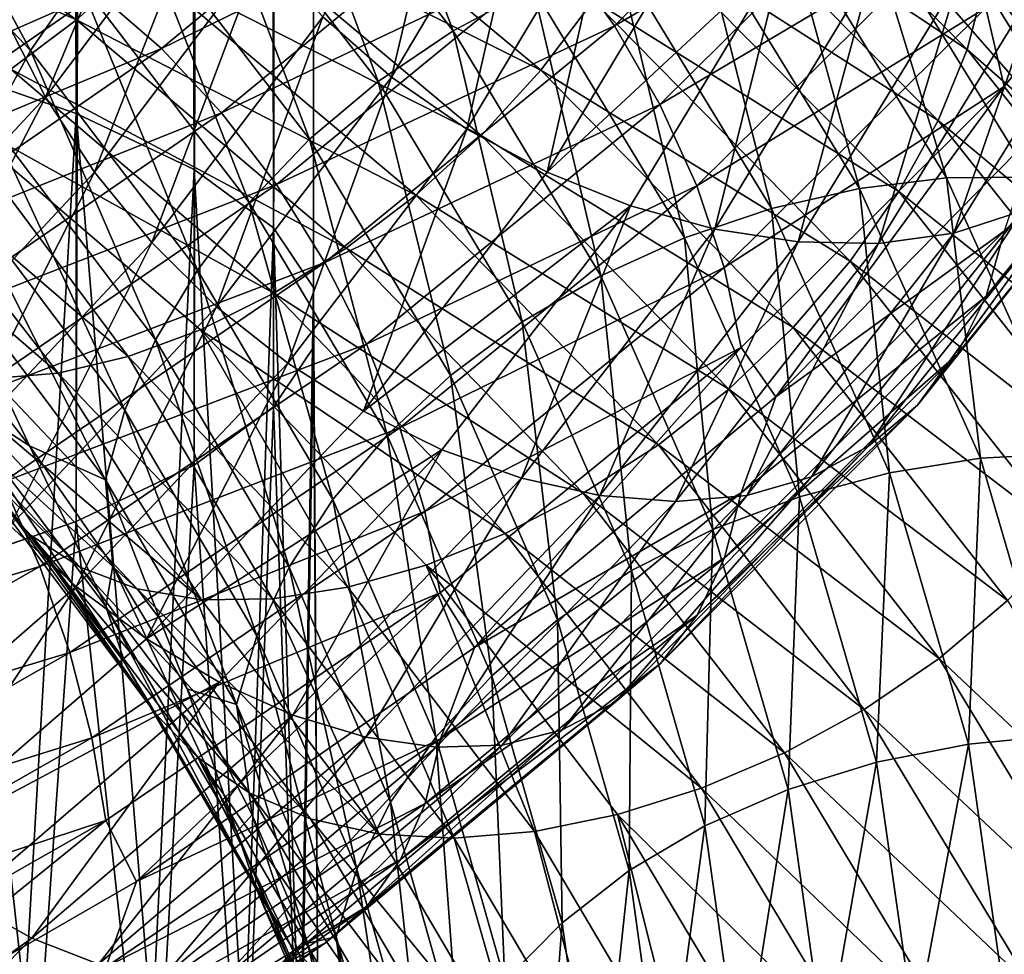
# Model space of a CAD drawing. Header units: metres. Extents: x -44 to 117, y -432 to 89.
# Tile 478 of 656: x 11.69 to 16.01, y -317.4 to -313.3. Entities that reach past the tile are written whole.
import ezdxf

# ---------------------------------------------------------------- set-up
doc = ezdxf.new("R2010")
doc.units = ezdxf.units.M
doc.layers.add('solid_125568', color=7, linetype='CONTINUOUS')

msp = doc.modelspace()

# ---------------------------------------------------------------- linework, layer by layer
at = {"layer": 'solid_125568'}
for points in [[(11.93681, -313.715027, 234.602066), (11.93681, -118.920044, 200.254456), (11.25833, -118.685455, 201.5849)], [(11.25833, -313.480438, 235.93251), (11.93681, -313.715027, 234.602066), (11.25833, -118.685455, 201.5849)], [(12.453864, -313.9617, 233.203064), (12.453864, -119.166733, 198.855453), (11.93681, -118.920044, 200.254456)], [(11.93681, -313.715027, 234.602066), (12.453864, -313.9617, 233.203064), (11.93681, -118.920044, 200.254456)], [(12.802501, -314.217133, 231.754395), (12.802501, -119.422173, 197.406784), (12.453864, -119.166733, 198.855453)], [(12.453864, -313.9617, 233.203064), (12.802501, -314.217133, 231.754395), (12.453864, -119.166733, 198.855453)], [(12.978006, -314.477875, 230.275665), (12.978006, -119.682907, 195.928055), (12.802501, -119.422173, 197.406784)], [(12.802501, -314.217133, 231.754395), (12.978006, -314.477875, 230.275665), (12.802501, -119.422173, 197.406784)], [(12.978006, -314.740387, 228.786865), (12.978006, -119.945427, 194.439255), (12.978006, -119.682907, 195.928055)], [(12.978006, -314.477875, 230.275665), (12.978006, -314.740387, 228.786865), (12.978006, -119.682907, 195.928055)], [(12.802501, -315.001129, 227.308136), (12.802501, -120.206169, 192.960526), (12.978006, -119.945427, 194.439255)], [(12.978006, -314.740387, 228.786865), (12.802501, -315.001129, 227.308136), (12.978006, -119.945427, 194.439255)], [(12.453864, -315.256592, 225.859467), (12.453864, -120.461609, 191.511856), (12.802501, -120.206169, 192.960526)], [(12.802501, -315.001129, 227.308136), (12.453864, -315.256592, 225.859467), (12.802501, -120.206169, 192.960526)], [(11.93681, -315.503265, 224.460449), (11.93681, -120.70829, 190.112839), (12.453864, -120.461609, 191.511856)], [(12.453864, -315.256592, 225.859467), (11.93681, -315.503265, 224.460449), (12.453864, -120.461609, 191.511856)], [(11.25833, -315.737854, 223.130005), (11.25833, -120.942879, 188.782394), (11.93681, -120.70829, 190.112839)], [(11.93681, -315.503265, 224.460449), (11.25833, -315.737854, 223.130005), (11.93681, -120.70829, 190.112839)], [(12.792886, -312.326965, 901.879517), (13.589785, -313.352783, 902.843018), (13.123054, -312.118286, 901.769165)], [(13.589785, -313.352783, 902.843018), (13.94051, -313.164764, 902.762024), (13.123054, -312.118286, 901.769165)], [(15.712474, -312.132751, 899.656433), (16.691549, -313.353394, 900.867065), (15.841071, -312.344208, 899.392517)], [(16.507715, -313.163147, 901.127991), (16.691549, -313.353394, 900.867065), (15.712474, -312.132751, 899.656433)], [(10.876137, -312.530365, 901.09259), (11.737387, -313.439941, 901.894348), (11.073757, -312.210693, 901.133545)], [(11.737387, -313.439941, 901.894348), (11.95061, -313.131897, 901.953979), (11.073757, -312.210693, 901.133545)], [(14.063068, -313.004608, 925.100281), (14.296582, -313.331177, 925.107422), (15.407136, -312.228302, 923.963928)], [(15.407136, -312.228302, 923.963928), (14.296582, -313.331177, 925.107422), (15.62194, -312.560028, 923.910034)], [(13.319299, -313.555786, 919.277222), (13.017939, -313.29245, 919.273438), (13.624757, -312.266754, 918.277222)], [(13.940155, -312.510834, 918.25531), (13.319299, -313.555786, 919.277222), (13.624757, -312.266754, 918.277222)], [(14.680355, -312.267731, 897.43512), (15.842823, -313.435486, 898.559021), (14.5621, -312.584167, 897.312988)], [(15.921904, -313.132874, 898.72699), (15.842823, -313.435486, 898.559021), (14.680355, -312.267731, 897.43512)], [(11.802562, -313.643921, 920.279419), (11.628654, -313.304138, 920.373718), (12.338786, -312.358521, 919.491516)], [(12.523341, -312.68631, 919.383179), (11.802562, -313.643921, 920.279419), (12.338786, -312.358521, 919.491516)], [(12.482866, -312.56839, 901.948486), (13.260508, -313.575043, 902.884094), (12.792886, -312.326965, 901.879517)], [(13.260508, -313.575043, 902.884094), (13.589785, -313.352783, 902.843018), (12.792886, -312.326965, 901.879517)], [(15.921098, -312.585907, 899.144958), (16.53838, -313.553528, 899.610474), (15.452991, -312.326385, 898.407715)], [(15.921904, -313.132874, 898.72699), (15.452991, -312.326385, 898.407715), (16.53838, -313.553528, 899.610474)], [(15.841071, -312.344208, 899.392517), (16.82814, -313.575287, 900.612244), (15.921098, -312.585907, 899.144958)], [(16.691549, -313.353394, 900.867065), (16.82814, -313.575287, 900.612244), (15.841071, -312.344208, 899.392517)], [(10.624966, -312.386505, 895.78302), (11.93824, -313.30484, 896.571045), (10.368436, -312.620544, 896.003113)], [(12.216126, -313.054993, 896.41217), (11.93824, -313.30484, 896.571045), (10.624966, -312.386505, 895.78302)], [(15.924991, -313.252838, 923.686768), (16.005226, -313.597351, 923.521545), (16.982681, -312.394409, 922.238831)], [(16.982681, -312.394409, 922.238831), (16.005226, -313.597351, 923.521545), (16.154894, -313.789001, 923.182373)], [(12.030107, -313.187378, 925.748535), (12.310752, -313.430878, 925.91864), (13.509967, -312.440887, 924.945129)], [(13.509967, -312.440887, 924.945129), (12.310752, -313.430878, 925.91864), (13.799321, -312.705383, 925.046448)], [(12.714645, -312.475586, 896.229065), (13.97426, -313.525482, 897.188965), (12.47701, -312.776917, 896.296814)], [(14.205372, -313.220459, 897.188049), (13.97426, -313.525482, 897.188965), (12.714645, -312.475586, 896.229065)], [(11.564859, -313.755463, 901.796143), (11.737387, -313.439941, 901.894348), (10.876137, -312.530365, 901.09259)], [(13.650055, -313.78363, 919.322754), (13.319299, -313.555786, 919.277222), (13.940155, -312.510834, 918.25531)], [(14.286348, -312.717804, 918.272217), (13.650055, -313.78363, 919.322754), (13.940155, -312.510834, 918.25531)], [(12.200487, -312.838928, 901.972839), (12.960619, -313.828339, 902.882813), (12.482866, -312.56839, 901.948486)], [(12.960619, -313.828339, 902.882813), (13.260508, -313.575043, 902.884094), (12.482866, -312.56839, 901.948486)], [(14.296582, -313.331177, 925.107422), (14.495926, -313.676697, 925.069946), (15.62194, -312.560028, 923.910034)], [(15.62194, -312.560028, 923.910034), (14.495926, -313.676697, 925.069946), (15.795895, -312.904327, 923.816956)], [(11.93824, -313.30484, 896.571045), (11.649921, -313.52182, 896.768066), (10.368436, -312.620544, 896.003113)], [(14.5621, -312.584167, 897.312988), (15.71518, -313.746094, 898.424561), (14.402552, -312.904236, 897.230042)], [(15.842823, -313.435486, 898.559021), (15.71518, -313.746094, 898.424561), (14.5621, -312.584167, 897.312988)], [(15.921098, -312.585907, 899.144958), (16.913124, -313.824341, 900.369385), (16.53838, -313.553528, 899.610474)], [(16.82814, -313.575287, 900.612244), (16.913124, -313.824341, 900.369385), (15.921098, -312.585907, 899.144958)], [(12.017248, -313.972168, 920.223755), (11.802562, -313.643921, 920.279419), (12.523341, -312.68631, 919.383179)], [(12.751154, -313.000153, 919.309692), (12.017248, -313.972168, 920.223755), (12.523341, -312.68631, 919.383179)], [(12.310752, -313.430878, 925.91864), (12.57445, -313.71228, 926.043335), (13.799321, -312.705383, 925.046448)], [(13.799321, -312.705383, 925.046448), (12.57445, -313.71228, 926.043335), (14.063068, -313.004608, 925.100281)], [(14.002246, -313.972626, 919.407471), (13.650055, -313.78363, 919.322754), (14.286348, -312.717804, 918.272217)], [(14.65501, -312.884827, 918.326294), (14.002246, -313.972626, 919.407471), (14.286348, -312.717804, 918.272217)], [(12.47701, -312.776917, 896.296814), (13.713063, -313.812042, 897.234741), (12.216126, -313.054993, 896.41217)], [(13.97426, -313.525482, 897.188965), (13.713063, -313.812042, 897.234741), (12.47701, -312.776917, 896.296814)], [(11.444701, -312.828491, 925.296265), (10.204306, -313.700012, 926.085938), (11.739186, -312.985382, 925.539124)], [(11.95061, -313.131897, 901.953979), (12.695247, -314.106323, 902.841003), (12.200487, -312.838928, 901.972839)], [(12.695247, -314.106323, 902.841003), (12.960619, -313.828339, 902.882813), (12.200487, -312.838928, 901.972839)], [(14.672145, -312.901703, 902.495178), (15.370689, -314.043701, 903.612183), (15.035935, -312.831787, 902.316772)], [(15.035935, -312.831787, 902.316772), (15.751795, -313.997284, 903.464966), (15.386797, -312.806061, 902.113037)], [(15.370689, -314.043701, 903.612183), (15.751795, -313.997284, 903.464966), (15.035935, -312.831787, 902.316772)], [(15.386797, -312.806061, 902.113037), (16.464304, -314.037415, 903.093018), (15.716004, -312.826874, 901.887573)], [(15.386797, -312.806061, 902.113037), (16.119371, -313.994598, 903.291016), (16.464304, -314.037415, 903.093018)], [(15.751795, -313.997284, 903.464966), (16.119371, -313.994598, 903.291016), (15.386797, -312.806061, 902.113037)], [(15.716004, -312.826874, 901.887573), (16.778349, -314.126617, 902.874329), (16.015694, -312.895569, 901.644287)], [(15.716004, -312.826874, 901.887573), (16.464304, -314.037415, 903.093018), (16.778349, -314.126617, 902.874329)], [(15.037196, -313.009644, 918.414612), (14.002246, -313.972626, 919.407471), (14.65501, -312.884827, 918.326294)], [(14.402552, -312.904236, 897.230042), (15.542957, -314.057434, 898.325806), (14.205372, -313.220459, 897.188049)], [(14.304136, -313.013519, 902.644836), (14.985154, -314.13205, 903.72998), (14.672145, -312.901703, 902.495178)], [(15.71518, -313.746094, 898.424561), (15.542957, -314.057434, 898.325806), (14.402552, -312.904236, 897.230042)], [(14.495926, -313.676697, 925.069946), (14.657335, -314.032684, 924.989685), (15.795895, -312.904327, 923.816956)], [(15.795895, -312.904327, 923.816956), (14.657335, -314.032684, 924.989685), (15.924991, -313.252838, 923.686768)], [(14.985154, -314.13205, 903.72998), (15.370689, -314.043701, 903.612183), (14.672145, -312.901703, 902.495178)], [(10.204306, -313.700012, 926.085938), (10.466879, -313.873199, 926.353088), (11.739186, -312.985382, 925.539124)], [(11.739186, -312.985382, 925.539124), (10.466879, -313.873199, 926.353088), (12.030107, -313.187378, 925.748535)], [(12.268683, -314.280975, 920.208801), (12.017248, -313.972168, 920.223755), (12.751154, -313.000153, 919.309692)], [(13.017939, -313.29245, 919.273438), (12.268683, -314.280975, 920.208801), (12.751154, -313.000153, 919.309692)], [(12.57445, -313.71228, 926.043335), (12.814856, -314.027313, 926.118042), (14.063068, -313.004608, 925.100281)], [(14.063068, -313.004608, 925.100281), (12.814856, -314.027313, 926.118042), (14.296582, -313.331177, 925.107422)], [(13.94051, -313.164764, 902.762024), (14.604205, -314.260345, 903.815369), (14.304136, -313.013519, 902.644836)], [(15.037196, -313.009644, 918.414612), (14.367365, -314.119934, 919.527832), (14.002246, -313.972626, 919.407471)], [(14.604205, -314.260345, 903.815369), (14.985154, -314.13205, 903.72998), (14.304136, -313.013519, 902.644836)], [(14.736913, -314.222809, 919.680115), (14.367365, -314.119934, 919.527832), (15.037196, -313.009644, 918.414612)], [(15.423972, -313.090027, 918.53418), (14.736913, -314.222809, 919.680115), (15.037196, -313.009644, 918.414612)], [(12.216126, -313.054993, 896.41217), (13.42628, -314.073486, 897.326355), (11.93824, -313.30484, 896.571045)], [(13.713063, -313.812042, 897.234741), (13.42628, -314.073486, 897.326355), (12.216126, -313.054993, 896.41217)], [(16.520775, -313.045349, 919.054077), (15.784972, -314.239838, 920.294861), (16.17495, -313.10965, 918.856323)], [(16.085676, -314.141632, 920.540894), (15.784972, -314.239838, 920.294861), (16.520775, -313.045349, 919.054077)], [(15.102243, -314.278625, 919.860901), (14.736913, -314.222809, 919.680115), (15.423972, -313.090027, 918.53418)], [(15.806286, -313.123932, 918.68219), (15.102243, -314.278625, 919.860901), (15.423972, -313.090027, 918.53418)], [(11.737387, -313.439941, 901.894348), (12.468781, -314.401855, 902.761414), (11.95061, -313.131897, 901.953979)], [(12.468781, -314.401855, 902.761414), (12.695247, -314.106323, 902.841003), (11.95061, -313.131897, 901.953979)], [(15.454538, -314.285065, 920.066895), (15.102243, -314.278625, 919.860901), (15.806286, -313.123932, 918.68219)], [(16.17495, -313.10965, 918.856323), (15.454538, -314.285065, 920.066895), (15.806286, -313.123932, 918.68219)], [(15.784972, -314.239838, 920.294861), (15.454538, -314.285065, 920.066895), (16.17495, -313.10965, 918.856323)], [(15.921904, -313.132874, 898.72699), (16.914009, -314.375458, 899.947266), (15.842823, -313.435486, 898.559021)], [(15.921904, -313.132874, 898.72699), (16.53838, -313.553528, 899.610474), (16.914009, -314.375458, 899.947266)], [(10.466879, -313.873199, 926.353088), (10.726244, -314.091492, 926.586304), (12.030107, -313.187378, 925.748535)], [(12.030107, -313.187378, 925.748535), (10.726244, -314.091492, 926.586304), (12.310752, -313.430878, 925.91864)], [(13.589785, -313.352783, 902.843018), (14.236792, -314.426483, 903.865479), (13.94051, -313.164764, 902.762024)], [(14.236792, -314.426483, 903.865479), (14.604205, -314.260345, 903.815369), (13.94051, -313.164764, 902.762024)], [(14.205372, -313.220459, 897.188049), (15.330129, -314.362305, 898.265015), (13.97426, -313.525482, 897.188965)], [(15.542957, -314.057434, 898.325806), (15.330129, -314.362305, 898.265015), (14.205372, -313.220459, 897.188049)], [(14.657335, -314.032684, 924.989685), (14.777102, -314.390503, 924.868408), (15.924991, -313.252838, 923.686768)], [(15.924991, -313.252838, 923.686768), (14.777102, -314.390503, 924.868408), (16.005226, -313.597351, 923.521545)], [(11.802562, -313.643921, 920.279419), (10.951823, -314.557495, 921.10498), (11.628654, -313.304138, 920.373718)], [(11.93824, -313.30484, 896.571045), (13.120774, -314.305267, 897.460327), (11.649921, -313.52182, 896.768066)], [(13.42628, -314.073486, 897.326355), (13.120774, -314.305267, 897.460327), (11.93824, -313.30484, 896.571045)], [(12.552706, -314.562683, 920.236938), (12.268683, -314.280975, 920.208801), (13.017939, -313.29245, 919.273438)], [(13.319299, -313.555786, 919.277222), (12.552706, -314.562683, 920.236938), (13.017939, -313.29245, 919.273438)], [(16.899376, -313.311829, 921.581604), (15.926744, -314.516541, 922.851013), (16.763, -313.574036, 921.3255)], [(16.006248, -314.229492, 923.103271), (15.926744, -314.516541, 922.851013), (16.899376, -313.311829, 921.581604)], [(12.814856, -314.027313, 926.118042), (13.027708, -314.368256, 926.143311), (14.296582, -313.331177, 925.107422)], [(14.296582, -313.331177, 925.107422), (13.027708, -314.368256, 926.143311), (14.495926, -313.676697, 925.069946)], [(13.260508, -313.575043, 902.884094), (13.89189, -314.628479, 903.877258), (13.589785, -313.352783, 902.843018)], [(13.89189, -314.628479, 903.877258), (14.236792, -314.426483, 903.865479), (13.589785, -313.352783, 902.843018)], [(10.726244, -314.091492, 926.586304), (10.976452, -314.350983, 926.779053), (12.310752, -313.430878, 925.91864)], [(12.310752, -313.430878, 925.91864), (10.976452, -314.350983, 926.779053), (12.57445, -313.71228, 926.043335)], [(11.564859, -313.755463, 901.796143), (12.285518, -314.707581, 902.646667), (11.737387, -313.439941, 901.894348)], [(12.285518, -314.707581, 902.646667), (12.468781, -314.401855, 902.761414), (11.737387, -313.439941, 901.894348)], [(15.842823, -313.435486, 898.559021), (16.830013, -314.675049, 899.770264), (15.71518, -313.746094, 898.424561)], [(16.914009, -314.375458, 899.947266), (16.830013, -314.675049, 899.770264), (15.842823, -313.435486, 898.559021)], [(11.007415, -317.488342, 236.89624), (11.712595, -317.609619, 235.626099), (11.25833, -313.480438, 235.93251)], [(11.712595, -317.609619, 235.626099), (11.93681, -313.715027, 234.602066), (11.25833, -313.480438, 235.93251)], [(11.649921, -313.52182, 896.768066), (12.803825, -314.503235, 897.631775), (11.357774, -313.701324, 896.997803)], [(13.120774, -314.305267, 897.460327), (12.803825, -314.503235, 897.631775), (11.649921, -313.52182, 896.768066)], [(13.97426, -313.525482, 897.188965), (15.0807, -314.653473, 898.244385), (13.713063, -313.812042, 897.234741)], [(15.330129, -314.362305, 898.265015), (15.0807, -314.653473, 898.244385), (13.97426, -313.525482, 897.188965)], [(12.864405, -314.810425, 920.309387), (12.552706, -314.562683, 920.236938), (13.319299, -313.555786, 919.277222)], [(13.650055, -313.78363, 919.322754), (12.864405, -314.810425, 920.309387), (13.319299, -313.555786, 919.277222)], [(12.960619, -313.828339, 902.882813), (13.577799, -314.863525, 903.848999), (13.260508, -313.575043, 902.884094)], [(13.577799, -314.863525, 903.848999), (13.89189, -314.628479, 903.877258), (13.260508, -313.575043, 902.884094)], [(16.763, -313.574036, 921.3255), (15.798196, -314.773102, 922.581299), (16.578997, -313.803375, 921.062561)], [(15.926744, -314.516541, 922.851013), (15.798196, -314.773102, 922.581299), (16.763, -313.574036, 921.3255)], [(14.777102, -314.390503, 924.868408), (14.851534, -314.741638, 924.707886), (16.005226, -313.597351, 923.521545)], [(16.005226, -313.597351, 923.521545), (14.851534, -314.741638, 924.707886), (15.00471, -314.957428, 924.394531)], [(16.005226, -313.597351, 923.521545), (15.00471, -314.957428, 924.394531), (16.154894, -313.789001, 923.182373)], [(11.151018, -314.899261, 921.065918), (10.951823, -314.557495, 921.10498), (11.802562, -313.643921, 920.279419)], [(12.017248, -313.972168, 920.223755), (11.151018, -314.899261, 921.065918), (11.802562, -313.643921, 920.279419)], [(11.357774, -313.701324, 896.997803), (12.165051, -314.78125, 898.068176), (11.068656, -313.838928, 897.255188)], [(11.357774, -313.701324, 896.997803), (12.482738, -314.663208, 897.835938), (12.165051, -314.78125, 898.068176)], [(12.803825, -314.503235, 897.631775), (12.482738, -314.663208, 897.835938), (11.357774, -313.701324, 896.997803)], [(13.027708, -314.368256, 926.143311), (13.209384, -314.726501, 926.12085), (14.495926, -313.676697, 925.069946)], [(14.495926, -313.676697, 925.069946), (13.209384, -314.726501, 926.12085), (14.657335, -314.032684, 924.989685)], [(10.976452, -314.350983, 926.779053), (11.211602, -314.647705, 926.924744), (12.57445, -313.71228, 926.043335)], [(12.57445, -313.71228, 926.043335), (11.211602, -314.647705, 926.924744), (12.814856, -314.027313, 926.118042)], [(11.712595, -317.609619, 235.626099), (12.270483, -317.73764, 234.285339), (11.93681, -313.715027, 234.602066)], [(12.270483, -317.73764, 234.285339), (12.453864, -313.9617, 233.203064), (11.93681, -313.715027, 234.602066)], [(15.71518, -313.746094, 898.424561), (16.694395, -314.97937, 899.62262), (15.542957, -314.057434, 898.325806)], [(16.830013, -314.675049, 899.770264), (16.694395, -314.97937, 899.62262), (15.71518, -313.746094, 898.424561)], [(11.437051, -314.070892, 901.661682), (12.149737, -315.016235, 902.499451), (11.564859, -313.755463, 901.796143)], [(12.149737, -315.016235, 902.499451), (12.285518, -314.707581, 902.646667), (11.564859, -313.755463, 901.796143)], [(13.196271, -315.020355, 920.423218), (12.864405, -314.810425, 920.309387), (13.650055, -313.78363, 919.322754)], [(14.002246, -313.972626, 919.407471), (13.196271, -315.020355, 920.423218), (13.650055, -313.78363, 919.322754)], [(16.006248, -314.229492, 923.103271), (16.154894, -313.789001, 923.182373), (15.00471, -314.957428, 924.394531)], [(12.695247, -314.106323, 902.841003), (13.299859, -315.125641, 903.782959), (12.960619, -313.828339, 902.882813)], [(13.299859, -315.125641, 903.782959), (13.577799, -314.863525, 903.848999), (12.960619, -313.828339, 902.882813)], [(13.713063, -313.812042, 897.234741), (14.798801, -314.923889, 898.266235), (13.42628, -314.073486, 897.326355)], [(15.0807, -314.653473, 898.244385), (14.798801, -314.923889, 898.266235), (13.713063, -313.812042, 897.234741)], [(16.578997, -313.803375, 921.062561), (15.624759, -314.993927, 922.300903), (16.351767, -313.994385, 920.79895)], [(15.798196, -314.773102, 922.581299), (15.624759, -314.993927, 922.300903), (16.578997, -313.803375, 921.062561)], [(11.068656, -313.838928, 897.255188), (11.858496, -314.853638, 898.324097), (10.789651, -313.930359, 897.535095)], [(11.068656, -313.838928, 897.255188), (12.165051, -314.78125, 898.068176), (11.858496, -314.853638, 898.324097)], [(10.789651, -313.930359, 897.535095), (11.858496, -314.853638, 898.324097), (11.570806, -314.876587, 898.599182)], [(12.270483, -317.73764, 234.285339), (12.674063, -317.870819, 232.890823), (12.453864, -313.9617, 233.203064)], [(12.674063, -317.870819, 232.890823), (12.802501, -314.217133, 231.754395), (12.453864, -313.9617, 233.203064)], [(11.384334, -315.223572, 921.07074), (11.151018, -314.899261, 921.065918), (12.017248, -313.972168, 920.223755)], [(12.268683, -314.280975, 920.208801), (11.384334, -315.223572, 921.07074), (12.017248, -313.972168, 920.223755)], [(14.367365, -314.119934, 919.527832), (13.196271, -315.020355, 920.423218), (14.002246, -313.972626, 919.407471)], [(15.370689, -314.043701, 903.612183), (15.901014, -315.226776, 904.778381), (15.751795, -313.997284, 903.464966)], [(16.351767, -313.994385, 920.79895), (15.410595, -315.173706, 922.016418), (16.085676, -314.141632, 920.540894)], [(15.624759, -314.993927, 922.300903), (15.410595, -315.173706, 922.016418), (16.351767, -313.994385, 920.79895)], [(15.751795, -313.997284, 903.464966), (16.295265, -315.204926, 904.663574), (16.119371, -313.994598, 903.291016)], [(15.901014, -315.226776, 904.778381), (16.295265, -315.204926, 904.663574), (15.751795, -313.997284, 903.464966)], [(11.211602, -314.647705, 926.924744), (11.426027, -314.977051, 927.01825), (12.814856, -314.027313, 926.118042)], [(12.814856, -314.027313, 926.118042), (11.426027, -314.977051, 927.01825), (13.027708, -314.368256, 926.143311)], [(13.209384, -314.726501, 926.12085), (13.35646, -315.093262, 926.052307), (14.657335, -314.032684, 924.989685)], [(14.657335, -314.032684, 924.989685), (13.35646, -315.093262, 926.052307), (14.777102, -314.390503, 924.868408)], [(14.985154, -314.13205, 903.72998), (15.502172, -315.290588, 904.863037), (15.370689, -314.043701, 903.612183)], [(15.502172, -315.290588, 904.863037), (15.901014, -315.226776, 904.778381), (15.370689, -314.043701, 903.612183)], [(11.357973, -314.378693, 901.493164), (12.065713, -315.320435, 902.322327), (11.437051, -314.070892, 901.661682)], [(12.065713, -315.320435, 902.322327), (12.149737, -315.016235, 902.499451), (11.437051, -314.070892, 901.661682)], [(13.42628, -314.073486, 897.326355), (14.489261, -315.167145, 898.332092), (13.120774, -314.305267, 897.460327)], [(14.798801, -314.923889, 898.266235), (14.489261, -315.167145, 898.332092), (13.42628, -314.073486, 897.326355)], [(15.542957, -314.057434, 898.325806), (16.511402, -315.281372, 899.50708), (15.330129, -314.362305, 898.265015)], [(16.694395, -314.97937, 899.62262), (16.511402, -315.281372, 899.50708), (15.542957, -314.057434, 898.325806)], [(12.468781, -314.401855, 902.761414), (13.062649, -315.407898, 903.682434), (12.695247, -314.106323, 902.841003)], [(13.062649, -315.407898, 903.682434), (13.299859, -315.125641, 903.782959), (12.695247, -314.106323, 902.841003)], [(14.367365, -314.119934, 919.527832), (13.540328, -315.189117, 920.573975), (13.196271, -315.020355, 920.423218)], [(13.888605, -315.313416, 920.757263), (13.540328, -315.189117, 920.573975), (14.367365, -314.119934, 919.527832)], [(14.736913, -314.222809, 919.680115), (13.888605, -315.313416, 920.757263), (14.367365, -314.119934, 919.527832)], [(14.604205, -314.260345, 903.815369), (15.108069, -315.394928, 904.915466), (14.985154, -314.13205, 903.72998)], [(15.108069, -315.394928, 904.915466), (15.502172, -315.290588, 904.863037), (14.985154, -314.13205, 903.72998)], [(16.085676, -314.141632, 920.540894), (15.159833, -315.30722, 921.734436), (15.784972, -314.239838, 920.294861)], [(15.410595, -315.173706, 922.016418), (15.159833, -315.30722, 921.734436), (16.085676, -314.141632, 920.540894)], [(12.674063, -317.870819, 232.890823), (12.918259, -318.007416, 231.460098), (12.802501, -314.217133, 231.754395)], [(12.918259, -318.007416, 231.460098), (12.978006, -314.477875, 230.275665), (12.802501, -314.217133, 231.754395)], [(14.232955, -315.390137, 920.968994), (13.888605, -315.313416, 920.757263), (14.736913, -314.222809, 919.680115)], [(15.102243, -314.278625, 919.860901), (14.232955, -315.390137, 920.968994), (14.736913, -314.222809, 919.680115)], [(14.236792, -314.426483, 903.865479), (14.727991, -315.538239, 904.933411), (14.604205, -314.260345, 903.815369)], [(14.727991, -315.538239, 904.933411), (15.108069, -315.394928, 904.915466), (14.604205, -314.260345, 903.815369)], [(16.006248, -314.229492, 923.103271), (15.00471, -314.957428, 924.394531), (14.852515, -315.377838, 924.285767)], [(16.006248, -314.229492, 923.103271), (14.852515, -315.377838, 924.285767), (15.926744, -314.516541, 922.851013)], [(15.784972, -314.239838, 920.294861), (14.876455, -315.389343, 921.461853), (15.454538, -314.285065, 920.066895)], [(15.159833, -315.30722, 921.734436), (14.876455, -315.389343, 921.461853), (15.784972, -314.239838, 920.294861)], [(11.647891, -315.522522, 921.121582), (11.384334, -315.223572, 921.07074), (12.268683, -314.280975, 920.208801)], [(12.552706, -314.562683, 920.236938), (11.647891, -315.522522, 921.121582), (12.268683, -314.280975, 920.208801)], [(13.120774, -314.305267, 897.460327), (14.159485, -315.379181, 898.439026), (12.803825, -314.503235, 897.631775)], [(14.489261, -315.167145, 898.332092), (14.159485, -315.379181, 898.439026), (13.120774, -314.305267, 897.460327)], [(14.565025, -315.416412, 921.205139), (14.232955, -315.390137, 920.968994), (15.102243, -314.278625, 919.860901)], [(15.454538, -314.285065, 920.066895), (14.565025, -315.416412, 921.205139), (15.102243, -314.278625, 919.860901)], [(14.876455, -315.389343, 921.461853), (14.565025, -315.416412, 921.205139), (15.454538, -314.285065, 920.066895)], [(11.328702, -314.66098, 901.294922), (11.732607, -315.171814, 901.740601), (11.357973, -314.378693, 901.493164)], [(11.732607, -315.171814, 901.740601), (12.065713, -315.320435, 902.322327), (11.357973, -314.378693, 901.493164)], [(11.426027, -314.977051, 927.01825), (11.615882, -315.331055, 927.059814), (13.027708, -314.368256, 926.143311)], [(13.027708, -314.368256, 926.143311), (11.615882, -315.331055, 927.059814), (13.209384, -314.726501, 926.12085)], [(13.35646, -315.093262, 926.052307), (13.465573, -315.459656, 925.939148), (14.777102, -314.390503, 924.868408)], [(14.777102, -314.390503, 924.868408), (13.465573, -315.459656, 925.939148), (14.851534, -314.741638, 924.707886)], [(15.330129, -314.362305, 898.265015), (16.285278, -315.574036, 899.426147), (15.0807, -314.653473, 898.244385)], [(16.511402, -315.281372, 899.50708), (16.285278, -315.574036, 899.426147), (15.330129, -314.362305, 898.265015)], [(12.285518, -314.707581, 902.646667), (12.870671, -315.703278, 903.550293), (12.468781, -314.401855, 902.761414)], [(12.870671, -315.703278, 903.550293), (13.062649, -315.407898, 903.682434), (12.468781, -314.401855, 902.761414)], [(13.89189, -314.628479, 903.877258), (14.371239, -315.719025, 904.914734), (14.236792, -314.426483, 903.865479)], [(14.371239, -315.719025, 904.914734), (14.727991, -315.538239, 904.933411), (14.236792, -314.426483, 903.865479)], [(12.918259, -318.007416, 231.460098), (13, -318.145782, 230.011154), (12.978006, -314.477875, 230.275665)], [(13, -318.145782, 230.011154), (12.978006, -314.740387, 228.786865), (12.978006, -314.477875, 230.275665)], [(12.803825, -314.503235, 897.631775), (13.817378, -315.556335, 898.582703), (12.482738, -314.663208, 897.835938)], [(14.159485, -315.379181, 898.439026), (13.817378, -315.556335, 898.582703), (12.803825, -314.503235, 897.631775)], [(15.926744, -314.516541, 922.851013), (14.778741, -315.662445, 924.02478), (15.798196, -314.773102, 922.581299)], [(14.852515, -315.377838, 924.285767), (14.778741, -315.662445, 924.02478), (15.926744, -314.516541, 922.851013)], [(11.937099, -315.788971, 921.219238), (11.647891, -315.522522, 921.121582), (12.552706, -314.562683, 920.236938)], [(12.864405, -314.810425, 920.309387), (11.937099, -315.788971, 921.219238), (12.552706, -314.562683, 920.236938)], [(10.878834, -314.644409, 899.482605), (11.740274, -315.565521, 900.271606), (11.566992, -315.387634, 900.549927)], [(11.954084, -315.704132, 899.990234), (11.740274, -315.565521, 900.271606), (10.878834, -314.644409, 899.482605)], [(11.076996, -314.768799, 899.185303), (11.954084, -315.704132, 899.990234), (10.878834, -314.644409, 899.482605)], [(13.577799, -314.863525, 903.848999), (14.046384, -315.935028, 904.858521), (13.89189, -314.628479, 903.877258)], [(14.046384, -315.935028, 904.858521), (14.371239, -315.719025, 904.914734), (13.89189, -314.628479, 903.877258)], [(15.0807, -314.653473, 898.244385), (16.02029, -315.850281, 899.382446), (14.798801, -314.923889, 898.266235)], [(16.285278, -315.574036, 899.426147), (16.02029, -315.850281, 899.382446), (15.0807, -314.653473, 898.244385)], [(11.358559, -314.931091, 901.071045), (11.732607, -315.171814, 901.740601), (11.328702, -314.66098, 901.294922)], [(12.482738, -314.663208, 897.835938), (13.128098, -315.791656, 898.964111), (12.165051, -314.78125, 898.068176)], [(12.482738, -314.663208, 897.835938), (13.470873, -315.694977, 898.759094), (13.128098, -315.791656, 898.964111)], [(13.817378, -315.556335, 898.582703), (13.470873, -315.694977, 898.759094), (12.482738, -314.663208, 897.835938)], [(11.615882, -315.331055, 927.059814), (11.777899, -315.700836, 927.050842), (13.209384, -314.726501, 926.12085)], [(13.209384, -314.726501, 926.12085), (11.777899, -315.700836, 927.050842), (13.35646, -315.093262, 926.052307)], [(12.149737, -315.016235, 902.499451), (12.728417, -316.0047, 903.389648), (12.285518, -314.707581, 902.646667)], [(12.728417, -316.0047, 903.389648), (12.870671, -315.703278, 903.550293), (12.285518, -314.707581, 902.646667)], [(12.918259, -318.284149, 228.562195), (12.802501, -315.001129, 227.308136), (12.978006, -314.740387, 228.786865)], [(13, -318.145782, 230.011154), (12.918259, -318.284149, 228.562195), (12.978006, -314.740387, 228.786865)], [(13.465573, -315.459656, 925.939148), (13.533376, -315.816925, 925.782898), (14.851534, -314.741638, 924.707886)], [(14.851534, -314.741638, 924.707886), (13.533376, -315.816925, 925.782898), (13.683516, -316.056519, 925.494751)], [(14.851534, -314.741638, 924.707886), (13.683516, -316.056519, 925.494751), (15.00471, -314.957428, 924.394531)], [(12.204305, -315.799133, 899.712463), (11.954084, -315.704132, 899.990234), (11.076996, -314.768799, 899.185303)], [(11.308884, -314.847473, 898.888489), (12.204305, -315.799133, 899.712463), (11.076996, -314.768799, 899.185303)], [(12.165051, -314.78125, 898.068176), (12.797354, -315.843231, 899.19397), (11.858496, -314.853638, 898.324097)], [(12.165051, -314.78125, 898.068176), (13.128098, -315.791656, 898.964111), (12.797354, -315.843231, 899.19397)], [(15.798196, -314.773102, 922.581299), (14.659434, -315.913696, 923.742371), (15.624759, -314.993927, 922.300903)], [(14.778741, -315.662445, 924.02478), (14.659434, -315.913696, 923.742371), (15.798196, -314.773102, 922.581299)], [(12.244985, -316.018555, 921.360168), (11.937099, -315.788971, 921.219238), (12.864405, -314.810425, 920.309387)], [(13.196271, -315.020355, 920.423218), (12.244985, -316.018555, 921.360168), (12.864405, -314.810425, 920.309387)], [(12.486938, -315.846436, 899.444885), (12.204305, -315.799133, 899.712463), (11.308884, -314.847473, 898.888489)], [(11.570806, -314.876587, 898.599182), (12.486938, -315.846436, 899.444885), (11.308884, -314.847473, 898.888489)], [(11.858496, -314.853638, 898.324097), (12.486938, -315.846436, 899.444885), (11.570806, -314.876587, 898.599182)], [(11.858496, -314.853638, 898.324097), (12.797354, -315.843231, 899.19397), (12.486938, -315.846436, 899.444885)], [(13.299859, -315.125641, 903.782959), (13.758921, -316.180573, 904.767395), (13.577799, -314.863525, 903.848999)], [(13.758921, -316.180573, 904.767395), (14.046384, -315.935028, 904.858521), (13.577799, -314.863525, 903.848999)], [(11.358559, -314.931091, 901.071045), (12.066374, -315.87616, 901.896606), (11.732607, -315.171814, 901.740601)], [(12.151182, -316.126526, 901.649353), (12.066374, -315.87616, 901.896606), (11.358559, -314.931091, 901.071045)], [(11.438379, -315.174713, 900.818604), (12.151182, -316.126526, 901.649353), (11.358559, -314.931091, 901.071045)], [(14.852515, -315.377838, 924.285767), (15.00471, -314.957428, 924.394531), (13.683516, -316.056519, 925.494751)], [(14.798801, -314.923889, 898.266235), (15.72081, -316.103363, 899.378845), (14.489261, -315.167145, 898.332092)], [(16.02029, -315.850281, 899.382446), (15.72081, -316.103363, 899.378845), (14.798801, -314.923889, 898.266235)], [(15.624759, -314.993927, 922.300903), (14.498471, -316.126465, 923.445679), (15.410595, -315.173706, 922.016418)], [(14.659434, -315.913696, 923.742371), (14.498471, -316.126465, 923.445679), (15.624759, -314.993927, 922.300903)], [(12.065713, -315.320435, 902.322327), (12.640373, -316.305115, 903.203552), (12.149737, -315.016235, 902.499451)], [(12.640373, -316.305115, 903.203552), (12.728417, -316.0047, 903.389648), (12.149737, -315.016235, 902.499451)], [(13.540328, -315.189117, 920.573975), (12.244985, -316.018555, 921.360168), (13.196271, -315.020355, 920.423218)], [(12.674063, -318.420776, 227.13147), (12.453864, -315.256592, 225.859467), (12.802501, -315.001129, 227.308136)], [(12.918259, -318.284149, 228.562195), (12.674063, -318.420776, 227.13147), (12.802501, -315.001129, 227.308136)], [(11.777899, -315.700836, 927.050842), (11.909028, -316.077301, 926.992737), (13.35646, -315.093262, 926.052307)], [(13.35646, -315.093262, 926.052307), (11.909028, -316.077301, 926.992737), (13.465573, -315.459656, 925.939148)], [(13.062649, -315.407898, 903.682434), (13.513562, -316.449005, 904.64502), (13.299859, -315.125641, 903.782959)], [(13.513562, -316.449005, 904.64502), (13.758921, -316.180573, 904.767395), (13.299859, -315.125641, 903.782959)], [(11.732607, -315.171814, 901.740601), (12.097653, -315.697418, 902.203979), (12.065713, -315.320435, 902.322327)], [(12.066374, -315.87616, 901.896606), (12.097653, -315.697418, 902.203979), (11.732607, -315.171814, 901.740601)], [(14.489261, -315.167145, 898.332092), (15.391934, -316.327057, 899.417175), (14.159485, -315.379181, 898.439026)], [(15.410595, -315.173706, 922.016418), (14.299734, -316.295654, 923.141602), (15.159833, -315.30722, 921.734436)], [(14.498471, -316.126465, 923.445679), (14.299734, -316.295654, 923.141602), (15.410595, -315.173706, 922.016418)], [(15.72081, -316.103363, 899.378845), (15.391934, -316.327057, 899.417175), (14.489261, -315.167145, 898.332092)], [(12.287787, -316.349304, 901.390137), (12.151182, -316.126526, 901.649353), (11.438379, -315.174713, 900.818604)], [(11.566992, -315.387634, 900.549927), (12.287787, -316.349304, 901.390137), (11.438379, -315.174713, 900.818604)], [(13.540328, -315.189117, 920.573975), (12.56419, -316.207458, 921.539246), (12.244985, -316.018555, 921.360168)], [(12.88736, -316.351929, 921.751465), (12.56419, -316.207458, 921.539246), (13.540328, -315.189117, 920.573975)], [(13.888605, -315.313416, 920.757263), (12.88736, -316.351929, 921.751465), (13.540328, -315.189117, 920.573975)], [(15.901014, -315.226776, 904.778381), (16.256798, -316.440308, 905.979126), (16.295265, -315.204926, 904.663574)], [(12.270483, -318.553925, 225.736969), (11.93681, -315.503265, 224.460449), (12.453864, -315.256592, 225.859467)], [(12.674063, -318.420776, 227.13147), (12.270483, -318.553925, 225.736969), (12.453864, -315.256592, 225.859467)], [(15.502172, -315.290588, 904.863037), (15.849026, -316.478821, 906.029846), (15.901014, -315.226776, 904.778381)], [(15.849026, -316.478821, 906.029846), (16.256798, -316.440308, 905.979126), (15.901014, -315.226776, 904.778381)], [(15.108069, -315.394928, 904.915466), (15.446095, -316.558441, 906.04834), (15.502172, -315.290588, 904.863037)], [(15.446095, -316.558441, 906.04834), (15.849026, -316.478821, 906.029846), (15.502172, -315.290588, 904.863037)], [(11.615882, -315.331055, 927.059814), (10.076933, -316.211273, 927.845398), (11.777899, -315.700836, 927.050842)], [(12.423458, -316.237518, 902.684265), (12.640373, -316.305115, 903.203552), (12.065713, -315.320435, 902.322327)], [(12.097653, -315.697418, 902.203979), (12.423458, -316.237518, 902.684265), (12.065713, -315.320435, 902.322327)], [(13.20694, -316.448303, 921.992065), (12.88736, -316.351929, 921.751465), (13.888605, -315.313416, 920.757263)], [(14.232955, -315.390137, 920.968994), (13.20694, -316.448303, 921.992065), (13.888605, -315.313416, 920.757263)], [(15.159833, -315.30722, 921.734436), (14.06706, -316.416229, 922.83728), (14.876455, -315.389343, 921.461853)], [(14.299734, -316.295654, 923.141602), (14.06706, -316.416229, 922.83728), (15.159833, -315.30722, 921.734436)], [(11.740274, -315.565521, 900.271606), (12.287787, -316.349304, 901.390137), (11.566992, -315.387634, 900.549927)], [(14.852515, -315.377838, 924.285767), (13.683516, -316.056519, 925.494751), (13.534305, -316.456726, 925.357178)], [(14.852515, -315.377838, 924.285767), (13.534305, -316.456726, 925.357178), (14.778741, -315.662445, 924.02478)], [(14.876455, -315.389343, 921.461853), (13.804127, -316.483215, 922.539917), (14.565025, -315.416412, 921.205139)], [(14.06706, -316.416229, 922.83728), (13.804127, -316.483215, 922.539917), (14.876455, -315.389343, 921.461853)], [(14.159485, -315.379181, 898.439026), (15.041534, -316.517853, 899.495178), (13.817378, -315.556335, 898.582703)], [(15.391934, -316.327057, 899.417175), (15.041534, -316.517853, 899.495178), (14.159485, -315.379181, 898.439026)], [(12.870671, -315.703278, 903.550293), (13.314972, -316.733582, 904.494873), (13.062649, -315.407898, 903.682434)], [(13.314972, -316.733582, 904.494873), (13.513562, -316.449005, 904.64502), (13.062649, -315.407898, 903.682434)], [(13.51513, -316.493195, 922.256409), (13.20694, -316.448303, 921.992065), (14.232955, -315.390137, 920.968994)], [(14.565025, -315.416412, 921.205139), (13.51513, -316.493195, 922.256409), (14.232955, -315.390137, 920.968994)], [(13.804127, -316.483215, 922.539917), (13.51513, -316.493195, 922.256409), (14.565025, -315.416412, 921.205139)], [(14.727991, -315.538239, 904.933411), (15.057525, -316.678192, 906.033386), (15.108069, -315.394928, 904.915466)], [(15.057525, -316.678192, 906.033386), (15.446095, -316.558441, 906.04834), (15.108069, -315.394928, 904.915466)], [(11.909028, -316.077301, 926.992737), (12.006289, -316.451477, 926.886841), (13.465573, -315.459656, 925.939148)], [(13.465573, -315.459656, 925.939148), (12.006289, -316.451477, 926.886841), (13.533376, -315.816925, 925.782898)], [(11.712595, -318.681946, 224.396194), (11.25833, -315.737854, 223.130005), (11.93681, -315.503265, 224.460449)], [(12.270483, -318.553925, 225.736969), (11.712595, -318.681946, 224.396194), (11.93681, -315.503265, 224.460449)], [(11.937099, -315.788971, 921.219238), (10.877598, -316.710663, 922.040344), (11.647891, -315.522522, 921.121582)], [(13.817378, -315.556335, 898.582703), (14.678055, -316.672638, 899.609314), (13.470873, -315.694977, 898.759094)], [(15.041534, -316.517853, 899.495178), (14.678055, -316.672638, 899.609314), (13.817378, -315.556335, 898.582703)], [(14.371239, -315.719025, 904.914734), (14.692841, -316.837097, 905.983459), (14.727991, -315.538239, 904.933411)], [(14.692841, -316.837097, 905.983459), (15.057525, -316.678192, 906.033386), (14.727991, -315.538239, 904.933411)], [(11.740274, -315.565521, 900.271606), (12.471826, -316.539948, 901.125183), (12.287787, -316.349304, 901.390137)], [(12.698916, -316.693817, 900.86084), (12.471826, -316.539948, 901.125183), (11.740274, -315.565521, 900.271606)], [(11.954084, -315.704132, 899.990234), (12.698916, -316.693817, 900.86084), (11.740274, -315.565521, 900.271606)], [(14.778741, -315.662445, 924.02478), (13.467077, -316.739044, 925.088135), (14.659434, -315.913696, 923.742371)], [(13.534305, -316.456726, 925.357178), (13.467077, -316.739044, 925.088135), (14.778741, -315.662445, 924.02478)], [(10.076933, -316.211273, 927.845398), (10.217518, -316.591217, 927.848206), (11.777899, -315.700836, 927.050842)], [(11.777899, -315.700836, 927.050842), (10.217518, -316.591217, 927.848206), (11.909028, -316.077301, 926.992737)], [(12.964702, -316.806396, 900.603333), (12.698916, -316.693817, 900.86084), (11.954084, -315.704132, 899.990234)], [(12.204305, -315.799133, 899.712463), (12.964702, -316.806396, 900.603333), (11.954084, -315.704132, 899.990234)], [(12.066374, -315.87616, 901.896606), (12.641102, -316.86441, 902.774048), (12.097653, -315.697418, 902.203979)], [(12.641102, -316.86441, 902.774048), (12.423458, -316.237518, 902.684265), (12.097653, -315.697418, 902.203979)], [(12.728417, -316.0047, 903.389648), (13.167802, -317.027466, 904.320313), (12.870671, -315.703278, 903.550293)], [(13.167802, -317.027466, 904.320313), (13.314972, -316.733582, 904.494873), (12.870671, -315.703278, 903.550293)], [(13.470873, -315.694977, 898.759094), (13.945896, -316.862061, 899.931885), (13.128098, -315.791656, 898.964111)], [(13.470873, -315.694977, 898.759094), (14.309965, -316.78833, 899.75592), (13.945896, -316.862061, 899.931885)], [(14.678055, -316.672638, 899.609314), (14.309965, -316.78833, 899.75592), (13.470873, -315.694977, 898.759094)], [(14.046384, -315.935028, 904.858521), (14.36079, -317.033478, 905.898499), (14.371239, -315.719025, 904.914734)], [(14.36079, -317.033478, 905.898499), (14.692841, -316.837097, 905.983459), (14.371239, -315.719025, 904.914734)], [(11.712595, -318.681946, 224.396194), (11.007415, -318.803223, 223.126053), (11.25833, -315.737854, 223.130005)], [(11.158093, -316.958405, 922.206055), (10.877598, -316.710663, 922.040344), (11.937099, -315.788971, 921.219238)], [(12.244985, -316.018555, 921.360168), (11.158093, -316.958405, 922.206055), (11.937099, -315.788971, 921.219238)], [(12.006289, -316.451477, 926.886841), (12.06672, -316.814209, 926.734375), (13.533376, -315.816925, 925.782898)], [(13.533376, -315.816925, 925.782898), (12.06672, -316.814209, 926.734375), (12.200801, -317.080933, 926.473755)], [(13.533376, -315.816925, 925.782898), (12.200801, -317.080933, 926.473755), (13.683516, -316.056519, 925.494751)], [(13.264919, -316.87323, 900.359009), (12.964702, -316.806396, 900.603333), (12.204305, -315.799133, 899.712463)], [(12.486938, -315.846436, 899.444885), (13.264919, -316.87323, 900.359009), (12.204305, -315.799133, 899.712463)], [(13.128098, -315.791656, 898.964111), (13.594623, -316.891266, 900.133911), (12.797354, -315.843231, 899.19397)], [(13.128098, -315.791656, 898.964111), (13.945896, -316.862061, 899.931885), (13.594623, -316.891266, 900.133911)], [(12.797354, -315.843231, 899.19397), (13.264919, -316.87323, 900.359009), (12.486938, -315.846436, 899.444885)], [(12.797354, -315.843231, 899.19397), (13.594623, -316.891266, 900.133911), (13.264919, -316.87323, 900.359009)], [(16.02029, -315.850281, 899.382446), (16.783184, -317.105164, 900.588867), (15.72081, -316.103363, 899.378845)], [(12.729963, -317.121918, 902.532227), (12.641102, -316.86441, 902.774048), (12.066374, -315.87616, 901.896606)], [(12.151182, -316.126526, 901.649353), (12.729963, -317.121918, 902.532227), (12.066374, -315.87616, 901.896606)], [(14.659434, -315.913696, 923.742371), (13.358335, -316.985321, 924.794067), (14.498471, -316.126465, 923.445679)], [(13.467077, -316.739044, 925.088135), (13.358335, -316.985321, 924.794067), (14.659434, -315.913696, 923.742371)], [(13.758921, -316.180573, 904.767395), (14.066958, -317.261902, 905.781616), (14.046384, -315.935028, 904.858521)], [(14.066958, -317.261902, 905.781616), (14.36079, -317.033478, 905.898499), (14.046384, -315.935028, 904.858521)], [(12.56419, -316.207458, 921.539246), (11.158093, -316.958405, 922.206055), (12.244985, -316.018555, 921.360168)], [(12.640373, -316.305115, 903.203552), (13.0767, -317.323883, 904.124817), (12.728417, -316.0047, 903.389648)], [(13.0767, -317.323883, 904.124817), (13.167802, -317.027466, 904.320313), (12.728417, -316.0047, 903.389648)], [(10.217518, -316.591217, 927.848206), (10.331264, -316.976318, 927.799316), (11.909028, -316.077301, 926.992737)], [(11.909028, -316.077301, 926.992737), (10.331264, -316.976318, 927.799316), (12.006289, -316.451477, 926.886841)], [(13.534305, -316.456726, 925.357178), (13.683516, -316.056519, 925.494751), (12.200801, -317.080933, 926.473755)], [(15.72081, -316.103363, 899.378845), (16.469421, -317.339844, 900.558411), (15.391934, -316.327057, 899.417175)], [(16.783184, -317.105164, 900.588867), (16.469421, -317.339844, 900.558411), (15.72081, -316.103363, 899.378845)], [(12.873054, -317.355164, 902.282959), (12.729963, -317.121918, 902.532227), (12.151182, -316.126526, 901.649353)], [(12.287787, -316.349304, 901.390137), (12.873054, -317.355164, 902.282959), (12.151182, -316.126526, 901.649353)], [(14.498471, -316.126465, 923.445679), (13.211629, -317.190613, 924.4823), (14.299734, -316.295654, 923.141602)], [(13.358335, -316.985321, 924.794067), (13.211629, -317.190613, 924.4823), (14.498471, -316.126465, 923.445679)], [(12.56419, -316.207458, 921.539246), (11.448911, -317.165955, 922.411072), (11.158093, -316.958405, 922.206055)], [(11.743396, -317.329041, 922.649902), (11.448911, -317.165955, 922.411072), (12.56419, -316.207458, 921.539246)], [(12.88736, -316.351929, 921.751465), (11.743396, -317.329041, 922.649902), (12.56419, -316.207458, 921.539246)], [(13.513562, -316.449005, 904.64502), (13.816147, -317.516083, 905.636902), (13.758921, -316.180573, 904.767395)], [(13.816147, -317.516083, 905.636902), (14.066958, -317.261902, 905.781616), (13.758921, -316.180573, 904.767395)], [(12.423458, -316.237518, 902.684265), (12.708318, -316.789886, 903.178833), (12.640373, -316.305115, 903.203552)], [(12.641102, -316.86441, 902.774048), (12.708318, -316.789886, 903.178833), (12.423458, -316.237518, 902.684265)], [(14.299734, -316.295654, 923.141602), (13.030516, -317.350006, 924.160278), (14.06706, -316.416229, 922.83728)], [(13.211629, -317.190613, 924.4823), (13.030516, -317.350006, 924.160278), (14.299734, -316.295654, 923.141602)], [(12.950747, -317.35202, 903.684753), (13.0767, -317.323883, 904.124817), (12.640373, -316.305115, 903.203552)], [(12.708318, -316.789886, 903.178833), (12.950747, -317.35202, 903.684753), (12.640373, -316.305115, 903.203552)], [(15.391934, -316.327057, 899.417175), (16.12484, -317.542847, 900.56781), (15.041534, -316.517853, 899.495178)], [(16.469421, -317.339844, 900.558411), (16.12484, -317.542847, 900.56781), (15.391934, -316.327057, 899.417175)], [(12.034665, -317.443573, 922.917053), (11.743396, -317.329041, 922.649902), (12.88736, -316.351929, 921.751465)], [(13.20694, -316.448303, 921.992065), (12.034665, -317.443573, 922.917053), (12.88736, -316.351929, 921.751465)], [(12.471826, -316.539948, 901.125183), (12.873054, -317.355164, 902.282959), (12.287787, -316.349304, 901.390137)], [(14.06706, -316.416229, 922.83728), (12.818507, -317.458588, 923.835388), (13.804127, -316.483215, 922.539917)], [(13.030516, -317.350006, 924.160278), (12.818507, -317.458588, 923.835388), (14.06706, -316.416229, 922.83728)], [(10.331264, -316.976318, 927.799316), (10.41561, -317.357269, 927.699707), (12.006289, -316.451477, 926.886841)], [(12.006289, -316.451477, 926.886841), (10.41561, -317.357269, 927.699707), (12.06672, -316.814209, 926.734375)], [(12.315564, -317.505707, 923.207214), (12.034665, -317.443573, 922.917053), (13.20694, -316.448303, 921.992065)], [(13.534305, -316.456726, 925.357178), (12.200801, -317.080933, 926.473755), (12.067586, -317.457275, 926.305298)], [(13.534305, -316.456726, 925.357178), (12.067586, -317.457275, 926.305298), (13.467077, -316.739044, 925.088135)], [(13.51513, -316.493195, 922.256409), (12.315564, -317.505707, 923.207214), (13.20694, -316.448303, 921.992065)], [(13.314972, -316.733582, 904.494873), (13.613125, -317.78949, 905.468262), (13.513562, -316.449005, 904.64502)], [(13.613125, -317.78949, 905.468262), (13.816147, -317.516083, 905.636902), (13.513562, -316.449005, 904.64502)], [(15.849026, -316.478821, 906.029846), (16.020329, -317.686249, 907.216003), (16.256798, -316.440308, 905.979126)], [(12.578928, -317.511566, 923.51532), (12.315564, -317.505707, 923.207214), (13.51513, -316.493195, 922.256409)], [(13.804127, -316.483215, 922.539917), (12.578928, -317.511566, 923.51532), (13.51513, -316.493195, 922.256409)], [(12.818507, -317.458588, 923.835388), (12.578928, -317.511566, 923.51532), (13.804127, -316.483215, 922.539917)], [(15.446095, -316.558441, 906.04834), (15.613036, -317.740662, 907.200134), (15.849026, -316.478821, 906.029846)], [(15.613036, -317.740662, 907.200134), (16.020329, -317.686249, 907.216003), (15.849026, -316.478821, 906.029846)], [(12.471826, -316.539948, 901.125183), (13.065818, -317.559265, 902.032104), (12.873054, -317.355164, 902.282959)], [(13.303685, -317.729309, 901.785645), (13.065818, -317.559265, 902.032104), (12.471826, -316.539948, 901.125183)], [(12.698916, -316.693817, 900.86084), (13.303685, -317.729309, 901.785645), (12.471826, -316.539948, 901.125183)], [(15.041534, -316.517853, 899.495178), (15.75768, -317.711151, 900.615417), (14.678055, -316.672638, 899.609314)], [(16.12484, -317.542847, 900.56781), (15.75768, -317.711151, 900.615417), (15.041534, -316.517853, 899.495178)], [(15.057525, -316.678192, 906.033386), (15.220278, -317.836365, 907.151733), (15.446095, -316.558441, 906.04834)], [(15.220278, -317.836365, 907.151733), (15.613036, -317.740662, 907.200134), (15.446095, -316.558441, 906.04834)], [(14.678055, -316.672638, 899.609314), (15.376837, -317.842224, 900.698303), (14.309965, -316.78833, 899.75592)], [(15.75768, -317.711151, 900.615417), (15.376837, -317.842224, 900.698303), (14.678055, -316.672638, 899.609314)], [(14.692841, -316.837097, 905.983459), (14.851702, -317.972961, 907.07019), (15.057525, -316.678192, 906.033386)], [(14.851702, -317.972961, 907.07019), (15.220278, -317.836365, 907.151733), (15.057525, -316.678192, 906.033386)], [(13.582102, -317.860474, 901.5495), (13.303685, -317.729309, 901.785645), (12.698916, -316.693817, 900.86084)], [(12.964702, -316.806396, 900.603333), (13.582102, -317.860474, 901.5495), (12.698916, -316.693817, 900.86084)], [(13.467077, -316.739044, 925.088135), (12.007644, -317.737457, 926.028992), (13.358335, -316.985321, 924.794067)], [(12.067586, -317.457275, 926.305298), (12.007644, -317.737457, 926.028992), (13.467077, -316.739044, 925.088135)], [(13.167802, -317.027466, 904.320313), (13.462654, -318.075592, 905.279419), (13.314972, -316.733582, 904.494873)], [(13.462654, -318.075592, 905.279419), (13.613125, -317.78949, 905.468262), (13.314972, -316.733582, 904.494873)], [(12.641102, -316.86441, 902.774048), (13.077488, -317.886932, 903.691467), (12.708318, -316.789886, 903.178833)], [(13.077488, -317.886932, 903.691467), (12.950747, -317.35202, 903.684753), (12.708318, -316.789886, 903.178833)], [(13.896591, -317.948029, 901.329651), (13.582102, -317.860474, 901.5495), (12.964702, -316.806396, 900.603333)], [(13.264919, -316.87323, 900.359009), (13.896591, -317.948029, 901.329651), (12.964702, -316.806396, 900.603333)], [(14.309965, -316.78833, 899.75592), (14.609873, -317.983063, 900.958984), (13.945896, -316.862061, 899.931885)], [(14.309965, -316.78833, 899.75592), (14.99122, -317.933624, 900.813721), (14.609873, -317.983063, 900.958984)], [(15.376837, -317.842224, 900.698303), (14.99122, -317.933624, 900.813721), (14.309965, -316.78833, 899.75592)], [(10.41561, -317.357269, 927.699707), (10.468007, -317.724854, 927.550476), (12.06672, -316.814209, 926.734375)], [(12.06672, -316.814209, 926.734375), (10.468007, -317.724854, 927.550476), (10.583883, -318.013824, 927.311646)], [(12.06672, -316.814209, 926.734375), (10.583883, -318.013824, 927.311646), (12.200801, -317.080933, 926.473755)], [(14.36079, -317.033478, 905.898499), (14.516134, -318.149292, 906.955994), (14.692841, -316.837097, 905.983459)], [(14.516134, -318.149292, 906.955994), (14.851702, -317.972961, 907.07019), (14.692841, -316.837097, 905.983459)], [(13.16943, -318.151917, 903.455261), (13.077488, -317.886932, 903.691467), (12.641102, -316.86441, 902.774048)], [(12.729963, -317.121918, 902.532227), (13.16943, -318.151917, 903.455261), (12.641102, -316.86441, 902.774048)], [(13.594623, -316.891266, 900.133911), (13.896591, -317.948029, 901.329651), (13.264919, -316.87323, 900.359009)], [(13.945896, -316.862061, 899.931885), (14.241945, -317.988525, 901.131775), (13.594623, -316.891266, 900.133911)], [(13.594623, -316.891266, 900.133911), (14.241945, -317.988525, 901.131775), (13.896591, -317.948029, 901.329651)], [(13.945896, -316.862061, 899.931885), (14.609873, -317.983063, 900.958984), (14.241945, -317.988525, 901.131775)], [(13.358335, -316.985321, 924.794067), (11.910659, -317.979156, 925.724304), (13.211629, -317.190613, 924.4823)], [(12.007644, -317.737457, 926.028992), (11.910659, -317.979156, 925.724304), (13.358335, -316.985321, 924.794067)], [(13.0767, -317.323883, 904.124817), (13.369494, -318.36792, 905.074341), (13.167802, -317.027466, 904.320313)], [(13.369494, -318.36792, 905.074341), (13.462654, -318.075592, 905.279419), (13.167802, -317.027466, 904.320313)], [(14.066958, -317.261902, 905.781616), (14.219192, -318.360291, 906.813049), (14.36079, -317.033478, 905.898499)], [(14.219192, -318.360291, 906.813049), (14.516134, -318.149292, 906.955994), (14.36079, -317.033478, 905.898499)], [(12.067586, -317.457275, 926.305298), (12.200801, -317.080933, 926.473755), (10.583883, -318.013824, 927.311646)], [(13.317441, -318.396057, 903.21637), (13.16943, -318.151917, 903.455261), (12.729963, -317.121918, 902.532227)], [(12.873054, -317.355164, 902.282959), (13.317441, -318.396057, 903.21637), (12.729963, -317.121918, 902.532227)], [(11.743396, -317.329041, 922.649902), (10.470572, -318.236908, 923.442078), (11.448911, -317.165955, 922.411072)], [(13.211629, -317.190613, 924.4823), (11.779819, -318.177643, 925.398987), (13.030516, -317.350006, 924.160278)], [(11.910659, -317.979156, 925.724304), (11.779819, -318.177643, 925.398987), (13.211629, -317.190613, 924.4823)], [(13.816147, -317.516083, 905.636902), (13.965706, -318.599884, 906.645691), (14.066958, -317.261902, 905.781616)], [(13.965706, -318.599884, 906.645691), (14.219192, -318.360291, 906.813049), (14.066958, -317.261902, 905.781616)], [(10.730334, -318.36795, 923.733093), (10.470572, -318.236908, 923.442078), (11.743396, -317.329041, 922.649902)], [(12.034665, -317.443573, 922.917053), (10.730334, -318.36795, 923.733093), (11.743396, -317.329041, 922.649902)], [(12.950747, -317.35202, 903.684753), (13.149715, -317.921844, 904.199524), (13.0767, -317.323883, 904.124817)], [(13.304422, -318.497559, 904.720825), (13.369494, -318.36792, 905.074341), (13.0767, -317.323883, 904.124817)], [(13.149715, -317.921844, 904.199524), (13.304422, -318.497559, 904.720825), (13.0767, -317.323883, 904.124817)], [(13.030516, -317.350006, 924.160278), (11.618317, -318.328094, 925.06073), (12.818507, -317.458588, 923.835388)], [(11.779819, -318.177643, 925.398987), (11.618317, -318.328094, 925.06073), (13.030516, -317.350006, 924.160278)], [(13.065818, -317.559265, 902.032104), (13.317441, -318.396057, 903.21637), (12.873054, -317.355164, 902.282959)], [(13.077488, -317.886932, 903.691467), (13.149715, -317.921844, 904.199524), (12.950747, -317.35202, 903.684753)]]:
    msp.add_3dface(points, dxfattribs=at)

doc.saveas('drawing.dxf')
